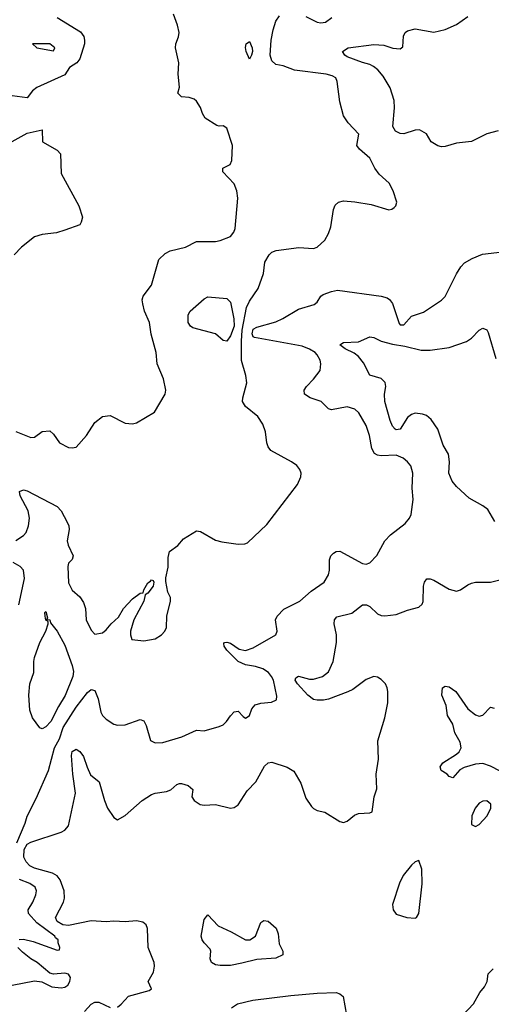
# Model space of a CAD drawing. Header units: inches. Extents: x 2001573 to 2220545, y 644482 to 846830.
# Tile 714 of 755: x 2141871 to 2144374, y 800928 to 806159. Entities that reach past the tile are written whole.
import ezdxf

# ---------------------------------------------------------------- set-up
doc = ezdxf.new("R2010")
doc.units = ezdxf.units.IN
doc.header["$MEASUREMENT"] = 0
doc.layers.add('C1840', color=7, linetype='Continuous')

msp = doc.modelspace()

# ---------------------------------------------------------------- linework, layer by layer
at = {"layer": 'C1840', "color": 5}
for points, elevation in [([(2142070, 806170.3), (2142193.9, 806093.9), (2142211.7, 806070), (2142215.3, 806050), (2142214, 806030), (2142190.4, 805950), (2142174, 805930), (2142135.6, 805904.4), (2142110, 805866), (2141961.3, 805798.7), (2141938.5, 805781.5), (2141910, 805742.7), (2141830, 805754.8)], 380), ([(2141850, 803392.7), (2141890, 803419.3), (2141905.1, 803434.9), (2141917.6, 803470), (2141921.8, 803510), (2141916.2, 803550), (2141872.8, 803630), (2141870, 803652.7), (2141890, 803660.9), (2141910, 803655.8), (2142070, 803572.2), (2142090.2, 803550), (2142122.8, 803490), (2142131, 803470), (2142132.8, 803450), (2142122.3, 803390), (2142127.5, 803367.5), (2142155.3, 803310), (2142149, 803291), (2142129.3, 803270.7), (2142125.4, 803254.6), (2142130, 803166.8), (2142150, 803128), (2142190, 803092.7), (2142210, 803062), (2142219.6, 803030), (2142223.6, 802970), (2142250, 802915.5), (2142270, 802893.7), (2142310, 802901), (2142330, 802916.9), (2142356.8, 802950), (2142394.8, 802985.2), (2142422, 803030), (2142470, 803082.2), (2142510, 803111.4), (2142525.8, 803114.2), (2142529.4, 803129.4), (2142550, 803167.7), (2142564.9, 803175.1), (2142570, 803182.8), (2142579.1, 803179.1), (2142582.8, 803170), (2142579.3, 803150), (2142550, 803112.7), (2142536.3, 803103.7), (2142528.8, 803070), (2142476, 802970), (2142459.5, 802910), (2142458.4, 802890), (2142465.8, 802865.8), (2142530, 802859.3), (2142589, 802870), (2142623.7, 802890), (2142642, 802910), (2142649.6, 802930), (2142651.5, 802990), (2142672, 803070), (2142671.6, 803090), (2142657.7, 803117.7), (2142645.8, 803174.2), (2142646.2, 803193.8), (2142659.7, 803250), (2142658.7, 803301.3), (2142666.3, 803333.7), (2142710, 803365.5), (2142739.7, 803400.3), (2142810, 803443), (2142830, 803439.3), (2142910, 803394.4), (2142944.4, 803384.4), (2143030, 803372.2), (2143065.4, 803374.6), (2143079.6, 803380.4), (2143183.3, 803476.7), (2143346, 803690), (2143364, 803730), (2143365.2, 803750), (2143357.2, 803770), (2143341.2, 803790), (2143313.2, 803810), (2143204.5, 803870), (2143189.6, 803890), (2143182.9, 803910), (2143175.6, 803970), (2143161.3, 804010), (2143134.7, 804050), (2143070, 804103.6), (2143054.3, 804130), (2143054.5, 804150), (2143076.9, 804230), (2143071.5, 804268.5), (2143047.7, 804347.7), (2143048.3, 804451.7), (2143052.3, 804510), (2143075, 804630), (2143090, 804663.5), (2143136.8, 804730), (2143164.2, 804810), (2143172.9, 804870), (2143195.1, 804910), (2143210, 804924), (2143231.7, 804931.7), (2143351.8, 804948.2), (2143430, 804943.5), (2143450, 804950.3), (2143490, 804987.2), (2143510, 805023.1), (2143521.9, 805058.1), (2143537.4, 805150), (2143546.1, 805173.9), (2143563.8, 805190), (2143590, 805195.7), (2143650.7, 805190.7), (2143736.6, 805176.6), (2143830, 805149.1), (2143847, 805153), (2143858.7, 805161.3), (2143867.3, 805170), (2143872.7, 805190), (2143852.7, 805250), (2143832.3, 805290), (2143778.7, 805338.7), (2143756.4, 805370), (2143730, 805422.4), (2143674, 805470), (2143661.3, 805490), (2143671.4, 805551.4), (2143614, 805610), (2143590, 805648), (2143570, 805722), (2143556.4, 805830), (2143548.2, 805850), (2143530, 805861.2), (2143497.2, 805870), (2143330, 805891.2), (2143270, 805912.8), (2143230, 805920.3), (2143210, 805939.8), (2143200.5, 805970), (2143205.4, 806050), (2143215.9, 806104.1), (2143230, 806151.6), (2143250, 806179.7)], 360), ([(2141850.3, 803970.3), (2141930, 803938.8), (2141950, 803941), (2141989.4, 803970.6), (2142030, 803974), (2142050, 803956), (2142081, 803910), (2142130, 803886.4), (2142150, 803883.8), (2142170, 803887.7), (2142226, 803950), (2142270, 804018.8), (2142309.6, 804050.4), (2142350, 804056.3), (2142430, 804015.8), (2142470, 804012.2), (2142490, 804016.4), (2142586.6, 804073.4), (2142642.7, 804170), (2142646.6, 804190), (2142634, 804250), (2142599.6, 804330), (2142594.7, 804390), (2142568.8, 804488.8), (2142559.2, 804550), (2142533.5, 804610), (2142523.5, 804650), (2142520.5, 804670), (2142525.4, 804690), (2142571.1, 804748.9), (2142610, 804884.9), (2142643, 804917), (2142669.8, 804930.2), (2142750, 804950.2), (2142810, 804979.6), (2142910, 804979.6), (2142935.2, 804984.8), (2142990, 805006.3), (2143007.2, 805030), (2143014, 805050), (2143028.6, 805210), (2143023.5, 805250), (2143010, 805286), (2142949.3, 805350.7), (2142949.4, 805370.6), (2142988.7, 805390), (2142996, 805410), (2142999.6, 805490), (2142970, 805582), (2142950, 805595.1), (2142930, 805593.2), (2142917.2, 805597.2), (2142856, 805636), (2142840.5, 805660.5), (2142830, 805692.7), (2142810, 805726), (2142796.9, 805736.9), (2142770, 805746), (2142730, 805749), (2142710, 805768), (2142719, 805801), (2142711.2, 805870), (2142715.4, 805930), (2142697.6, 806010), (2142698.7, 806030), (2142713.2, 806066.8), (2142716.8, 806090), (2142708.7, 806130), (2142687.4, 806187.4)], 380), ([(2143390, 806175.9), (2143450, 806145.2), (2143470, 806141.5), (2143493.6, 806146.4), (2143527.3, 806170)], 360), ([(2144410, 805567.4), (2144350, 805551.9), (2144270, 805511.1), (2144190, 805502.3), (2144130, 805485.1), (2144110, 805483), (2144090, 805487.8), (2144055.1, 805510), (2144030, 805551.8), (2143994, 805574), (2143970, 805572.6), (2143910, 805552.3), (2143890, 805553.7), (2143866.6, 805566.6), (2143851.6, 805591.6), (2143860.7, 805690), (2143858.9, 805730), (2143836.7, 805796.7), (2143799.5, 805859.5), (2143772.3, 805892.3), (2143749.5, 805909.5), (2143730, 805920.2), (2143690, 805930.6), (2143610, 805961.8), (2143596.3, 805970), (2143583.7, 805990), (2143615.3, 806010), (2143750, 806026.7), (2143803, 806023), (2143852, 806008), (2143890, 806003.6), (2143904.9, 806015.1), (2143908.7, 806071.3), (2143917.6, 806090), (2143930, 806099.5), (2143970, 806110.3), (2144070, 806091.7), (2144130, 806106.3), (2144190, 806132.9), (2144250, 806174.9)], 340), ([(2141830, 805512), (2141910, 805555.6), (2141990, 805574), (2141990.8, 805510), (2142070, 805465.5), (2142086.9, 805446.9), (2142090, 805341), (2142184.2, 805170), (2142204, 805110), (2142197.3, 805082.7), (2142190.6, 805069.4), (2142110, 805039.8), (2142066.6, 805026.6), (2141990, 805018.3), (2141950, 805004.7), (2141880.3, 804950), (2141840.4, 804910)], 380), ([(2141854.9, 801785.1), (2141899.5, 801890), (2141910, 801927.7), (2141958.2, 802021.8), (2142023.2, 802170), (2142055, 802290), (2142082.3, 802337.7), (2142102.2, 802397.8), (2142170, 802506.3), (2142230, 802585.2), (2142250, 802600.9), (2142270, 802594.9), (2142287.8, 802550), (2142300.5, 802480.5), (2142310, 802463), (2142330, 802443), (2142370, 802415.5), (2142390.5, 802410.5), (2142430, 802413), (2142510, 802441.6), (2142530, 802433.4), (2142542, 802410), (2142565.5, 802330), (2142590, 802316.4), (2142630, 802318.9), (2142731.2, 802348.8), (2142810, 802383.7), (2142850, 802380.5), (2142930, 802404), (2142950, 802413.4), (2142969.3, 802430), (2142990, 802461), (2143010, 802481), (2143030, 802486), (2143056.4, 802456.4), (2143070, 802448.5), (2143072.7, 802450), (2143090, 802463), (2143102.3, 802497.7), (2143121, 802519), (2143150, 802527), (2143207, 802533), (2143234, 802546), (2143235.6, 802564.4), (2143217.3, 802650), (2143207.8, 802670), (2143190.8, 802690), (2143161.3, 802710), (2143122.9, 802722.9), (2143070, 802731.1), (2143030, 802749.2), (2142969.8, 802810), (2142956.2, 802830), (2142954.6, 802845.4), (2142958, 802850), (2142970, 802852.2), (2142990, 802846.7), (2143035.1, 802815.1), (2143070, 802806.8), (2143110, 802821.8), (2143229.6, 802890), (2143237.6, 802910), (2143229.5, 802970), (2143237.2, 802990), (2143272.8, 803027.2), (2143358.7, 803070), (2143418, 803122), (2143486.3, 803170), (2143509.7, 803210), (2143514.7, 803234.7), (2143514.5, 803290), (2143522.7, 803310), (2143535.9, 803324.1), (2143550, 803333.4), (2143570, 803335.5), (2143690, 803270.4), (2143710, 803266.4), (2143730, 803272.7), (2143767.4, 803312.6), (2143810, 803390.6), (2143838.8, 803421.2), (2143917.1, 803482.9), (2143940.9, 803510), (2143949.6, 803530), (2143958.9, 803610), (2143954.7, 803670), (2143957.4, 803750), (2143947.8, 803787.8), (2143929.5, 803810), (2143907.3, 803830), (2143870, 803845.6), (2143790, 803841.3), (2143770, 803844.6), (2143754.7, 803854.7), (2143740.9, 803880.9), (2143728.4, 803950), (2143710, 804002.4), (2143672, 804070), (2143650.5, 804090.5), (2143610, 804101.8), (2143525.6, 804085.6), (2143510, 804091.2), (2143470.5, 804130.5), (2143412, 804150), (2143383, 804170), (2143380.4, 804190), (2143392.4, 804210), (2143431.1, 804248.9), (2143465, 804295), (2143469.8, 804330), (2143465, 804350), (2143450, 804377.7), (2143439.2, 804390), (2143410, 804409), (2143370, 804424.7), (2143117.6, 804470), (2143110, 804474.8), (2143104.5, 804490), (2143110, 804514.2), (2143130, 804525.8), (2143230, 804553.6), (2143268.4, 804571.6), (2143350, 804621.5), (2143433.5, 804646.5), (2143450, 804658), (2143470, 804690.4), (2143481.8, 804698.2), (2143525.3, 804714.7), (2143558.4, 804721.6), (2143790, 804689.4), (2143820.9, 804680.9), (2143833.1, 804673.1), (2143850, 804651.8), (2143885.3, 804545.3), (2143890, 804538.4), (2143910, 804536.8), (2143950, 804583.2), (2144014.2, 804605.8), (2144110, 804668.8), (2144130, 804688.4), (2144190, 804808), (2144213.5, 804846.5), (2144232.5, 804867.5), (2144273.2, 804890), (2144327.7, 804912.3), (2144434, 804926)], 340), ([(2144393, 803493), (2144355.9, 803555.9), (2144330, 803576.4), (2144257.4, 803617.4), (2144190, 803678.9), (2144167.3, 803707.3), (2144148.5, 803750), (2144153, 803810), (2144147.4, 803850), (2144119.1, 803899.1), (2144090, 803983.1), (2144055.6, 804035.6), (2144030, 804056.1), (2144010, 804063.5), (2143970, 804068.7), (2143950, 804061.6), (2143930, 804045.8), (2143890, 803984), (2143870, 803979.4), (2143864, 803984), (2143850, 803999.2), (2143837.5, 804030), (2143809.8, 804130), (2143807.1, 804170), (2143815.3, 804210), (2143811.5, 804231.5), (2143790, 804253.1), (2143730, 804269.6), (2143695.7, 804335.7), (2143670, 804369.8), (2143647.1, 804387.1), (2143598.4, 804410), (2143570, 804431), (2143590, 804443.1), (2143670, 804448), (2143730, 804473.8), (2143750, 804470.2), (2143790.1, 804450.1), (2143850, 804434.4), (2143915.4, 804424.6), (2144002.8, 804402.8), (2144050, 804403.8), (2144150, 804416.5), (2144242, 804450), (2144270, 804467.7), (2144310, 804508.8), (2144330, 804519.3), (2144350, 804510.6), (2144357, 804497), (2144398, 804358)], 320), ([(2141866, 803050), (2141896.1, 803190), (2141890, 803233.6), (2141873.4, 803253.4), (2141835.8, 803275.8)], 360), ([(2142390, 800913.7), (2142410, 800928.5), (2142448.2, 800971.8), (2142558, 801002), (2142569.6, 801010), (2142553.3, 801050), (2142581.1, 801098.9), (2142586.9, 801130), (2142584, 801150), (2142553.1, 801230), (2142548.6, 801330), (2142542.2, 801350), (2142524.2, 801364.2), (2142490, 801371.4), (2142430, 801366.3), (2142370, 801370.6), (2142330, 801365.8), (2142250, 801371.5), (2142130, 801346), (2142099.7, 801350), (2142070, 801367.5), (2142060.6, 801390), (2142103.4, 801470), (2142108.5, 801491.5), (2142106.6, 801530), (2142085.9, 801590), (2142069.8, 801610), (2142044.5, 801624.5), (2141950, 801651.2), (2141924.5, 801664.5), (2141904.3, 801684.3), (2141892, 801710), (2141894.5, 801750), (2141910, 801778.9), (2141930, 801789.5), (2142090, 801842), (2142110, 801852.4), (2142130, 801876.4), (2142167.5, 802050), (2142152.8, 802150), (2142146, 802250), (2142150, 802270.5), (2142170, 802282.6), (2142190, 802270.2), (2142210, 802244.9), (2142228, 802188), (2142247.3, 802147.3), (2142292.7, 802110), (2142320.6, 802010), (2142336.5, 801970), (2142370, 801920.5), (2142390, 801908), (2142430, 801930.4), (2142520.7, 802010), (2142570, 802043.1), (2142589.9, 802050.1), (2142650, 802057.8), (2142672.5, 802067.5), (2142704.2, 802095.8), (2142719.7, 802100.3), (2142730, 802101.3), (2142765.5, 802090), (2142789.2, 802070), (2142783.7, 802030), (2142797.5, 802010), (2142829.1, 801990), (2142850, 801985.6), (2142909.7, 801990.3), (2142989.7, 801970.3), (2143010, 801972.7), (2143030, 801987.6), (2143078.7, 802061.3), (2143124.4, 802110), (2143170, 802194), (2143190, 802210.4), (2143210, 802214), (2143290, 802187.2), (2143326.2, 802166.2), (2143362.7, 802102.7), (2143390, 802024), (2143419.3, 801979.3), (2143430, 801968.2), (2143450, 801958.4), (2143490, 801948.9), (2143570, 801898.4), (2143590, 801894.4), (2143610, 801900.9), (2143647.8, 801932.2), (2143670, 801941.3), (2143730, 801944.4), (2143741.2, 801950), (2143752.6, 802030), (2143766.9, 802073.1), (2143762.8, 802150), (2143775.2, 802230), (2143772.6, 802327.4), (2143809.7, 802449.7), (2143824.5, 802530), (2143825.8, 802590), (2143822.4, 802610), (2143811.9, 802630), (2143790, 802653.8), (2143770, 802665.6), (2143750, 802669.8), (2143710, 802653.5), (2143639.3, 802600.7), (2143612.3, 802587.7), (2143510, 802549.9), (2143483.7, 802543.7), (2143450, 802543), (2143430, 802548.1), (2143399.6, 802570), (2143345.2, 802630), (2143333.3, 802650), (2143337.1, 802662.9), (2143350, 802670.9), (2143410, 802655), (2143430, 802655.7), (2143477.4, 802670), (2143510, 802694), (2143534.6, 802750), (2143553.4, 802850), (2143553.3, 802890), (2143540.7, 802950), (2143541.5, 802970), (2143553.9, 802986.1), (2143634.4, 803005.6), (2143690, 803050.2), (2143712.7, 803050), (2143730, 803040.8), (2143770, 803002), (2143790, 802993.2), (2143810, 802992), (2143870, 802999.7), (2143930, 803022.7), (2143990, 803038), (2144006.5, 803053.5), (2144012.2, 803067.8), (2144014.3, 803150), (2144019.6, 803170), (2144032.1, 803187.9), (2144050, 803188.2), (2144070, 803181.3), (2144150, 803133.8), (2144190, 803123.1), (2144210.9, 803129.1), (2144250, 803157.1), (2144270, 803166), (2144290.4, 803170.4), (2144370, 803170.6), (2144433.6, 803186.4)], 320), ([(2144470, 802141.1), (2144370, 802192.6), (2144330, 802206.7), (2144290, 802203.6), (2144230, 802185.4), (2144207.1, 802172.9), (2144170, 802131.1), (2144150, 802138), (2144140.7, 802150), (2144108.5, 802170), (2144103.8, 802190), (2144116.8, 802210), (2144190, 802256.9), (2144204.6, 802270), (2144214.3, 802290), (2144210, 802320.3), (2144180.1, 802370), (2144170, 802415.6), (2144142.5, 802462.4), (2144135.1, 802515.1), (2144112.3, 802570), (2144115.8, 802610), (2144130, 802617.4), (2144150, 802613.9), (2144186.2, 802590), (2144250, 802498), (2144290, 802466), (2144310, 802458.6), (2144330, 802463.2), (2144370, 802506.5), (2144390, 802500.8)], 280), ([(2141867.9, 801272.1), (2141890, 801274.2), (2141942.3, 801262.3), (2142070, 801216), (2142082, 801218), (2142084, 801230), (2142074.6, 801254.6), (2142075.1, 801270), (2142061.1, 801281.1), (2142057.4, 801290), (2141960.8, 801360.8), (2141917.7, 801410), (2141916.4, 801430), (2141940.8, 801470), (2141956.8, 801510), (2141958.9, 801530), (2141952.8, 801550), (2141923.5, 801570), (2141870, 801591.5)], 340), ([(2141830, 801030.3), (2141950, 801053.4), (2141988.2, 801048.2), (2142040.4, 801020.4), (2142090, 801014.9), (2142110, 801019.3), (2142126, 801030), (2142137, 801050), (2142140.9, 801070), (2142130, 801089), (2142110, 801094), (2142050, 801089), (2142030, 801093.2), (2141962.7, 801150), (2141930, 801169.6), (2141885.2, 801205.2), (2141861.1, 801230)], 340), ([(2144222.8, 800870), (2144279.8, 800930), (2144313.3, 800990), (2144339.2, 801020.8), (2144353.2, 801050), (2144357.5, 801090), (2144383.5, 801116.5)], 280), ([(2142995.1, 800910), (2143026.9, 800930), (2143107.8, 800950), (2143310, 800975.1), (2143450, 800988.1), (2143550.5, 800990.5), (2143570, 800984.3), (2143587.8, 800970), (2143604.8, 800870)], 280), ([(2142214.2, 800890), (2142250, 800928.4), (2142270, 800939.1), (2142290, 800939.8), (2142350, 800911.3)], 320)]:
    msp.add_lwpolyline(points, dxfattribs=dict(at, elevation=elevation))
for points, elevation in [([(2143090, 805949.7), (2143072.2, 805990), (2143068.6, 806011.4), (2143072.7, 806030), (2143090, 806043), (2143104.9, 806010), (2143106.7, 805990), (2143102, 805970)], 360), ([(2142030.4, 806030.4), (2141938, 806030), (2141961, 806010), (2142050, 805994), (2142056.9, 806010)], 380), ([(2142970, 804450.8), (2142950, 804453.8), (2142909.6, 804490), (2142790, 804522), (2142776.9, 804530), (2142765.4, 804550), (2142765.1, 804590), (2142775.1, 804610), (2142850, 804675.6), (2142870, 804686.3), (2142970, 804678), (2142990, 804658), (2143007.3, 804570), (2143008.9, 804530), (2142990, 804479.8)], 360), ([(2141990, 802391.7), (2141977.5, 802397.5), (2141938.5, 802450), (2141923.7, 802490), (2141918.9, 802570), (2141923.7, 802630), (2141946, 802690), (2141945.6, 802750), (2141950, 802770.8), (2141977.2, 802850), (2142009.7, 802910), (2142021.2, 802950), (2142022, 802962), (2142010, 802968.7), (2142005.1, 802990), (2142004, 803010), (2142010, 803014), (2142018, 802982), (2142012.7, 802972.7), (2142030, 802970.8), (2142033.7, 802953.7), (2142070, 802910.4), (2142110, 802835.5), (2142150, 802727.3), (2142156.3, 802696.3), (2142152.5, 802670), (2142112.3, 802567.7), (2142076.2, 802510), (2142035.4, 802430), (2142010, 802401.9)], 340), ([(2144350, 802009.7), (2144330, 802007.6), (2144310, 801996.8), (2144288.6, 801970), (2144270.3, 801930), (2144270, 801884), (2144290, 801872.4), (2144310, 801882.6), (2144351.9, 801930), (2144372.8, 801970), (2144371.8, 801991.8)], 320), ([(2143990, 801691.6), (2143970, 801685.1), (2143950, 801667.1), (2143906.8, 801613.2), (2143887.7, 801572.3), (2143850, 801458), (2143854, 801430), (2143870, 801407.2), (2143925.3, 801390), (2143970, 801386.5), (2143977, 801390), (2143989.2, 801410), (2144007.4, 801567.4), (2144006.3, 801646.3)], 320), ([(2143092.7, 801270), (2143122.9, 801290), (2143150, 801362.8), (2143166.2, 801373.8), (2143190, 801370.4), (2143231.9, 801331.9), (2143243.2, 801303.2), (2143248, 801250), (2143266.9, 801210), (2143267.8, 801190), (2143230, 801174), (2143130, 801165.7), (2143050, 801147.2), (2142990, 801135.1), (2142934.6, 801134.6), (2142910, 801137.8), (2142888.2, 801150), (2142882.5, 801170), (2142885.2, 801210), (2142881.2, 801221.2), (2142850, 801255), (2142839.9, 801270), (2142834.1, 801290), (2142850, 801379.3), (2142870, 801403), (2142925.1, 801345.1), (2142993.8, 801313.8), (2143070, 801270.3)], 280)]:
    msp.add_lwpolyline(points, close=True, dxfattribs=dict(at, elevation=elevation))

doc.saveas('drawing.dxf')
